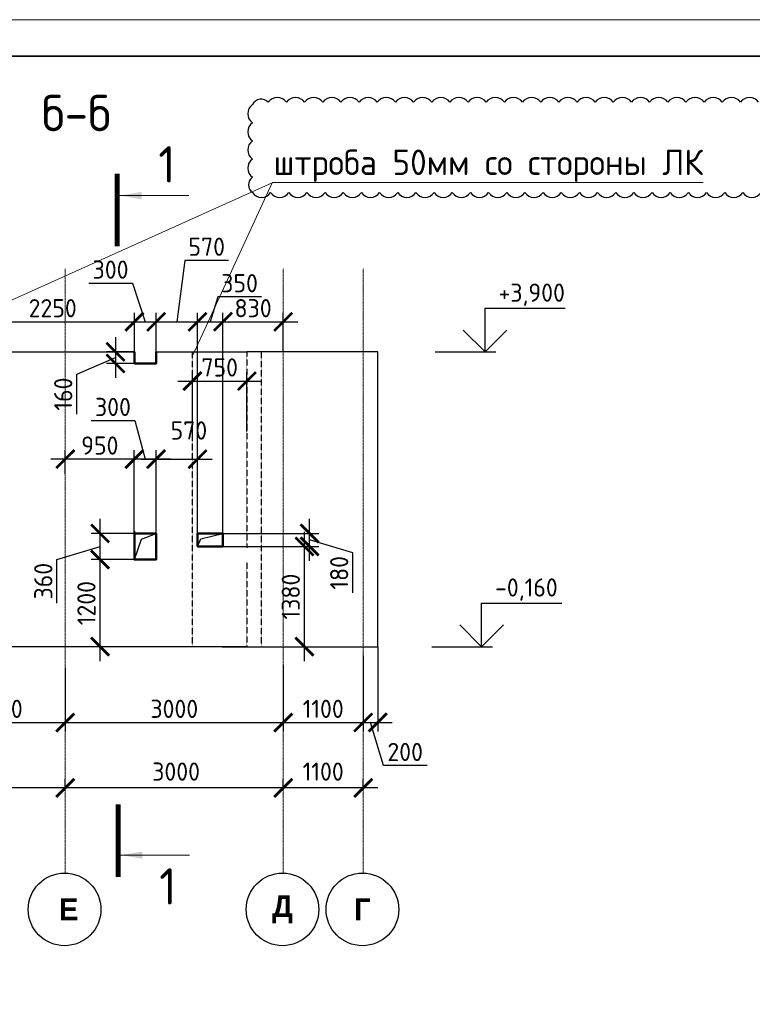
# Model space of a CAD drawing. Header units: millimetres. Extents: x 247266 to 730847, y -636031 to 10052.
# Tile 288 of 330: x 554089 to 564173, y -94378 to -80819. Entities that reach past the tile are written whole.
import ezdxf

# ---------------------------------------------------------------- set-up
doc = ezdxf.new("R2010")
doc.units = ezdxf.units.MM
for name, pattern in [('______5', [1100, 800, -100, 100, -100]), ('________', [0]), ('HIDDEN2', [4.7625, 3.175, -1.5875]), ('осевая', [50.8, 31.75, -6.35, 6.35, -6.35])]:
    doc.linetypes.add(name, pattern=pattern)
for name, color, linetype, lineweight in [('Standard', 7, 'Continuous', 25), ('Надписи', 7, 'Continuous', 18), ('Оси', 7, '______5', 18), ('ТОНКИЕ', 7, 'Continuous', 9), ('Узлы', 7, 'Continuous', 0)]:
    doc.layers.add(name, color=color, linetype=linetype, lineweight=lineweight)
doc.layers.add('РАЗМЕРЫ', color=7, linetype='Continuous')
doc.layers.add('ТОЛСТЫЕ_ОСНОВНЫЕ', color=7, linetype='Continuous')
doc.styles.add('Century Gothic', font='GOTHIC.TTF')
doc.styles.add('GOST-2.304_Type-B', font='GOST_Common.ttf')
doc.dimstyles.new('СПДС', dxfattribs={"dimscale": 100, "dimtxt": 2.5, "dimasz": 2.5, "dimexe": 1.25, "dimexo": 0, "dimtad": 1, "dimdec": 0, "dimtxsty": 'GOST-2.304_Type-B', "dimblk": 'ARCHTICK', "dimcen": 2.5, "dimdle": 2, "dimadec": 0, "dimazin": 2, "dimtfac": 0.75, "dimtdec": 0, "dimtmove": 1, "dimatfit": 3, "dimfxl": 1, "dimtolj": 1, "dimarcsym": 1})

# ---------------------------------------------------------------- blocks, each defined once
blk = doc.blocks.new('*U3682')
at = {"layer": 'ТОЛСТЫЕ_ОСНОВНЫЕ', "lineweight": 35}
blk.add_lwpolyline([(20, 5), (836, 5), (836, 589), (20, 589)], close=True, dxfattribs=at)
at = {"layer": 'ТОНКИЕ'}
blk.add_lwpolyline([(0, 0), (841, 0), (841, 594), (0, 594)], close=True, dxfattribs=at)
blk = doc.blocks.new('_ArchTick')
at = {"color": 0, "linetype": 'ByBlock', "const_width": 0.15}
blk.add_lwpolyline([(-0.5, -0.5), (0.5, 0.5)], dxfattribs=at)
blk = doc.blocks.new('*D183')
at = {"color": 0, "lineweight": -2}
for p, q in [((541227, -91406), (541227, -91281)), ((542327, -91406), (542327, -91281)), ((542527, -91406), (541027, -91406))]:
    blk.add_line(p, q, dxfattribs=at)
at = {"layer": 'DEFPOINTS', "color": 0, "ltscale": 100}
for p in [(541227, -91406), (541227, -91406), (542327, -91406)]:
    blk.add_point(p, dxfattribs=at)
at = {"color": 0, "lineweight": -2, "ltscale": 100, "xscale": 250, "yscale": 250, "zscale": 250, "rotation": 180}
blk.add_blockref('_ArchTick', (541227, -91406), dxfattribs=at)
at = {"color": 0, "lineweight": -2, "ltscale": 100, "xscale": 250, "yscale": 250, "zscale": 250}
blk.add_blockref('_ArchTick', (542327, -91406), dxfattribs=at)
at = {"color": 0, "lineweight": 0, "ltscale": 100, "insert": (541777, -91181), "char_height": 250, "width": 83333.33, "attachment_point": 5, "style": 'GOST-2.304_Type-B'}
blk.add_mtext('\\A1;1100', dxfattribs=at)
blk = doc.blocks.new('*D184')
at = {"color": 0, "lineweight": -2}
for p, q in [((538227, -91406), (538227, -91281)), ((541227, -91406), (541227, -91281)), ((541427, -91406), (538027, -91406))]:
    blk.add_line(p, q, dxfattribs=at)
at = {"layer": 'DEFPOINTS', "color": 0, "ltscale": 100}
for p in [(538227, -91406), (538227, -91406), (541227, -91406)]:
    blk.add_point(p, dxfattribs=at)
at = {"color": 0, "lineweight": -2, "ltscale": 100, "xscale": 250, "yscale": 250, "zscale": 250, "rotation": 180}
blk.add_blockref('_ArchTick', (538227, -91406), dxfattribs=at)
at = {"color": 0, "lineweight": -2, "ltscale": 100, "xscale": 250, "yscale": 250, "zscale": 250}
blk.add_blockref('_ArchTick', (541227, -91406), dxfattribs=at)
at = {"color": 0, "lineweight": 0, "ltscale": 100, "insert": (539752, -91181), "char_height": 250, "width": 83333.33, "attachment_point": 5, "style": 'GOST-2.304_Type-B'}
blk.add_mtext('\\A1;3000', dxfattribs=at)
blk = doc.blocks.new('*D185')
at = {"color": 0, "lineweight": -2}
for p, q in [((535127, -91830), (535127, -91281)), ((538227, -91406), (538227, -91281)), ((538427, -91406), (534927, -91406))]:
    blk.add_line(p, q, dxfattribs=at)
at = {"layer": 'DEFPOINTS', "color": 0, "ltscale": 100}
for p in [(535127, -91406), (538227, -91406), (535127, -91830)]:
    blk.add_point(p, dxfattribs=at)
at = {"color": 0, "lineweight": -2, "ltscale": 100, "xscale": 250, "yscale": 250, "zscale": 250, "rotation": 180}
blk.add_blockref('_ArchTick', (535127, -91406), dxfattribs=at)
at = {"color": 0, "lineweight": -2, "ltscale": 100, "xscale": 250, "yscale": 250, "zscale": 250}
blk.add_blockref('_ArchTick', (538227, -91406), dxfattribs=at)
at = {"color": 0, "lineweight": 0, "ltscale": 100, "insert": (536677, -91181), "char_height": 250, "width": 83333.33, "attachment_point": 5, "style": 'GOST-2.304_Type-B'}
blk.add_mtext('\\A1;3100', dxfattribs=at)
blk = doc.blocks.new('*D181')
at = {"color": 0, "lineweight": -2}
for p, q in [((585463, -93036), (583513, -93036)), ((583713, -93036), (583713, -93161)), ((585263, -93036), (585263, -93161))]:
    blk.add_line(p, q, dxfattribs=at)
at = {"layer": 'DEFPOINTS', "color": 0, "ltscale": 100}
for p in [(583713, -93036), (583713, -93036), (585263, -93036)]:
    blk.add_point(p, dxfattribs=at)
at = {"color": 0, "lineweight": -2, "ltscale": 100, "xscale": 250, "yscale": 250, "zscale": 250, "rotation": 180}
blk.add_blockref('_ArchTick', (583713, -93036), dxfattribs=at)
at = {"color": 0, "lineweight": -2, "ltscale": 100, "xscale": 250, "yscale": 250, "zscale": 250}
blk.add_blockref('_ArchTick', (585263, -93036), dxfattribs=at)
at = {"color": 0, "lineweight": 0, "ltscale": 100, "insert": (584488, -92811), "char_height": 250, "width": 83333.33, "attachment_point": 5, "style": 'GOST-2.304_Type-B'}
blk.add_mtext('\\A1;1550', dxfattribs=at)
blk = doc.blocks.new('*D182')
at = {"color": 0, "lineweight": -2}
for p, q in [((583913, -93036), (577813, -93036)), ((578013, -93036), (578013, -93161)), ((583713, -93036), (583713, -93161))]:
    blk.add_line(p, q, dxfattribs=at)
at = {"layer": 'DEFPOINTS', "color": 0, "ltscale": 100}
for p in [(578013, -93036), (578013, -93036), (583713, -93036)]:
    blk.add_point(p, dxfattribs=at)
at = {"color": 0, "lineweight": -2, "ltscale": 100, "xscale": 250, "yscale": 250, "zscale": 250, "rotation": 180}
blk.add_blockref('_ArchTick', (578013, -93036), dxfattribs=at)
at = {"color": 0, "lineweight": -2, "ltscale": 100, "xscale": 250, "yscale": 250, "zscale": 250}
blk.add_blockref('_ArchTick', (583713, -93036), dxfattribs=at)
at = {"color": 0, "lineweight": 0, "ltscale": 100, "insert": (580888, -92811), "char_height": 250, "width": 83333.33, "attachment_point": 5, "style": 'GOST-2.304_Type-B'}
blk.add_mtext('\\A1;5700', dxfattribs=at)
blk = doc.blocks.new('NSY101')
at = {"color": 0, "linetype": 'ByBlock', "lineweight": -2}
blk.add_circle((0, 0), 50, dxfattribs=at)
blk = doc.blocks.new('*D437')
at = {"color": 0, "lineweight": -2}
for p, q in [((557717, -91398), (557717, -91273)), ((558817, -91398), (558817, -91273)), ((559017, -91398), (557517, -91398))]:
    blk.add_line(p, q, dxfattribs=at)
at = {"layer": 'DEFPOINTS', "color": 0, "ltscale": 100}
for p in [(557717, -91398), (557717, -91398), (558817, -91398)]:
    blk.add_point(p, dxfattribs=at)
at = {"color": 0, "lineweight": -2, "ltscale": 100, "xscale": 250, "yscale": 250, "zscale": 250, "rotation": 180}
blk.add_blockref('_ArchTick', (557717, -91398), dxfattribs=at)
at = {"color": 0, "lineweight": -2, "ltscale": 100, "xscale": 250, "yscale": 250, "zscale": 250}
blk.add_blockref('_ArchTick', (558817, -91398), dxfattribs=at)
at = {"color": 0, "lineweight": 0, "ltscale": 100, "insert": (558267, -91173), "char_height": 250, "width": 83333.33, "attachment_point": 5, "style": 'GOST-2.304_Type-B'}
blk.add_mtext('\\A1;1100', dxfattribs=at)
blk = doc.blocks.new('*D438')
at = {"color": 0, "lineweight": -2}
for p, q in [((554717, -91398), (554717, -91273)), ((557717, -91398), (557717, -91273)), ((557917, -91398), (554517, -91398))]:
    blk.add_line(p, q, dxfattribs=at)
at = {"layer": 'DEFPOINTS', "color": 0, "ltscale": 100}
for p in [(554717, -91398), (554717, -91398), (557717, -91398)]:
    blk.add_point(p, dxfattribs=at)
at = {"color": 0, "lineweight": -2, "ltscale": 100, "xscale": 250, "yscale": 250, "zscale": 250, "rotation": 180}
blk.add_blockref('_ArchTick', (554717, -91398), dxfattribs=at)
at = {"color": 0, "lineweight": -2, "ltscale": 100, "xscale": 250, "yscale": 250, "zscale": 250}
blk.add_blockref('_ArchTick', (557717, -91398), dxfattribs=at)
at = {"color": 0, "lineweight": 0, "ltscale": 100, "insert": (556242, -91173), "char_height": 250, "width": 83333.33, "attachment_point": 5, "style": 'GOST-2.304_Type-B'}
blk.add_mtext('\\A1;3000', dxfattribs=at)
blk = doc.blocks.new('*D439')
at = {"color": 0, "lineweight": -2}
for p, q in [((551617, -91136), (551617, -91523)), ((554717, -91398), (554717, -91273)), ((554917, -91398), (551417, -91398))]:
    blk.add_line(p, q, dxfattribs=at)
at = {"layer": 'DEFPOINTS', "color": 0, "ltscale": 100}
for p in [(551617, -91136), (551617, -91398), (554717, -91398)]:
    blk.add_point(p, dxfattribs=at)
at = {"color": 0, "lineweight": -2, "ltscale": 100, "xscale": 250, "yscale": 250, "zscale": 250, "rotation": 180}
blk.add_blockref('_ArchTick', (551617, -91398), dxfattribs=at)
at = {"color": 0, "lineweight": -2, "ltscale": 100, "xscale": 250, "yscale": 250, "zscale": 250}
blk.add_blockref('_ArchTick', (554717, -91398), dxfattribs=at)
at = {"color": 0, "lineweight": 0, "ltscale": 100, "insert": (553167, -91173), "char_height": 250, "width": 83333.33, "attachment_point": 5, "style": 'GOST-2.304_Type-B'}
blk.add_mtext('\\A1;3100', dxfattribs=at)
blk = doc.blocks.new('*D441')
at = {"layer": 'DEFPOINTS', "color": 0, "ltscale": 100}
for p in [(552919, -89453), (554717, -89738), (554717, -90497)]:
    blk.add_point(p, dxfattribs=at)
at = {"layer": 'РАЗМЕРЫ', "color": 0, "lineweight": -2}
for p, q in [((552919, -89453), (552919, -90622)), ((554717, -89738), (554717, -90622)), ((552719, -90497), (554917, -90497))]:
    blk.add_line(p, q, dxfattribs=at)
at = {"layer": 'РАЗМЕРЫ', "color": 0, "lineweight": -2, "ltscale": 100, "xscale": 250, "yscale": 250, "zscale": 250, "rotation": 180}
blk.add_blockref('_ArchTick', (552919, -90497), dxfattribs=at)
at = {"layer": 'РАЗМЕРЫ', "color": 0, "lineweight": -2, "ltscale": 100, "xscale": 250, "yscale": 250, "zscale": 250}
blk.add_blockref('_ArchTick', (554717, -90497), dxfattribs=at)
at = {"layer": 'РАЗМЕРЫ', "color": 0, "lineweight": 0, "ltscale": 100, "insert": (553818, -90309), "char_height": 250, "attachment_point": 5, "style": 'GOST-2.304_Type-B'}
blk.add_mtext('\\A1;1800', dxfattribs=at)
blk = doc.blocks.new('*D442')
at = {"layer": 'DEFPOINTS', "color": 0, "ltscale": 100}
for p in [(554717, -89738), (557717, -89702), (557717, -90497)]:
    blk.add_point(p, dxfattribs=at)
at = {"layer": 'РАЗМЕРЫ', "color": 0, "lineweight": -2}
for p, q in [((554717, -89738), (554717, -90622)), ((557717, -89702), (557717, -90622)), ((554517, -90497), (557917, -90497))]:
    blk.add_line(p, q, dxfattribs=at)
at = {"layer": 'РАЗМЕРЫ', "color": 0, "lineweight": -2, "ltscale": 100, "xscale": 250, "yscale": 250, "zscale": 250, "rotation": 180}
blk.add_blockref('_ArchTick', (554717, -90497), dxfattribs=at)
at = {"layer": 'РАЗМЕРЫ', "color": 0, "lineweight": -2, "ltscale": 100, "xscale": 250, "yscale": 250, "zscale": 250}
blk.add_blockref('_ArchTick', (557717, -90497), dxfattribs=at)
at = {"layer": 'РАЗМЕРЫ', "color": 0, "lineweight": 0, "ltscale": 100, "insert": (556217, -90309), "char_height": 250, "attachment_point": 5, "style": 'GOST-2.304_Type-B'}
blk.add_mtext('\\A1;3000', dxfattribs=at)
blk = doc.blocks.new('*D443')
at = {"layer": 'DEFPOINTS', "color": 0, "ltscale": 100}
for p in [(558817, -89580), (557717, -89702), (558817, -90497)]:
    blk.add_point(p, dxfattribs=at)
at = {"layer": 'РАЗМЕРЫ', "color": 0, "lineweight": -2}
for p, q in [((558817, -89580), (558817, -90622)), ((557717, -89702), (557717, -90622)), ((557517, -90497), (559017, -90497))]:
    blk.add_line(p, q, dxfattribs=at)
at = {"layer": 'РАЗМЕРЫ', "color": 0, "lineweight": -2, "ltscale": 100, "xscale": 250, "yscale": 250, "zscale": 250, "rotation": 180}
blk.add_blockref('_ArchTick', (557717, -90497), dxfattribs=at)
at = {"layer": 'РАЗМЕРЫ', "color": 0, "lineweight": -2, "ltscale": 100, "xscale": 250, "yscale": 250, "zscale": 250}
blk.add_blockref('_ArchTick', (558817, -90497), dxfattribs=at)
at = {"layer": 'РАЗМЕРЫ', "color": 0, "lineweight": 0, "ltscale": 100, "insert": (558267, -90309), "char_height": 250, "attachment_point": 5, "style": 'GOST-2.304_Type-B'}
blk.add_mtext('\\A1;1100', dxfattribs=at)
blk = doc.blocks.new('*D444')
at = {"layer": 'DEFPOINTS', "color": 0, "ltscale": 100}
for p in [(559017, -89453), (558817, -89580), (559017, -90497)]:
    blk.add_point(p, dxfattribs=at)
at = {"layer": 'РАЗМЕРЫ', "color": 0, "lineweight": -2}
for p, q in [((559017, -89453), (559017, -90622)), ((558817, -89580), (558817, -90622)), ((558617, -90497), (559217, -90497)), ((559095, -91091), (558917, -90497)), ((559696, -91091), (559095, -91091))]:
    blk.add_line(p, q, dxfattribs=at)
at = {"layer": 'РАЗМЕРЫ', "color": 0, "lineweight": -2, "ltscale": 100, "xscale": 250, "yscale": 250, "zscale": 250, "rotation": 180}
blk.add_blockref('_ArchTick', (558817, -90497), dxfattribs=at)
at = {"layer": 'РАЗМЕРЫ', "color": 0, "lineweight": -2, "ltscale": 100, "xscale": 250, "yscale": 250, "zscale": 250}
blk.add_blockref('_ArchTick', (559017, -90497), dxfattribs=at)
at = {"layer": 'РАЗМЕРЫ', "color": 0, "lineweight": 0, "ltscale": 100, "insert": (559395, -90903), "char_height": 250, "attachment_point": 5, "style": 'GOST-2.304_Type-B'}
blk.add_mtext('\\A1;200', dxfattribs=at)
blk = doc.blocks.new('*D447')
at = {"layer": 'DEFPOINTS', "color": 0, "ltscale": 100}
for p in [(555668, -84979), (555668, -85393), (553418, -86493)]:
    blk.add_point(p, dxfattribs=at)
at = {"layer": 'РАЗМЕРЫ', "color": 0, "lineweight": -2}
for p, q in [((553418, -86493), (553418, -84854)), ((555668, -85393), (555668, -84854)), ((553218, -84979), (555868, -84979))]:
    blk.add_line(p, q, dxfattribs=at)
at = {"layer": 'РАЗМЕРЫ', "color": 0, "lineweight": -2, "ltscale": 100, "xscale": 250, "yscale": 250, "zscale": 250, "rotation": 180}
blk.add_blockref('_ArchTick', (553418, -84979), dxfattribs=at)
at = {"layer": 'РАЗМЕРЫ', "color": 0, "lineweight": -2, "ltscale": 100, "xscale": 250, "yscale": 250, "zscale": 250}
blk.add_blockref('_ArchTick', (555668, -84979), dxfattribs=at)
at = {"layer": 'РАЗМЕРЫ', "color": 0, "lineweight": 0, "ltscale": 100, "insert": (554543, -84792), "char_height": 250, "attachment_point": 5, "style": 'GOST-2.304_Type-B'}
blk.add_mtext('\\A1;2250', dxfattribs=at)
blk = doc.blocks.new('*D448')
at = {"layer": 'DEFPOINTS', "color": 0, "ltscale": 100}
for p in [(555968, -84979), (555668, -85393), (555968, -85393)]:
    blk.add_point(p, dxfattribs=at)
at = {"layer": 'РАЗМЕРЫ', "color": 0, "lineweight": -2}
for p, q in [((555040, -84448), (555640, -84448)), ((555640, -84448), (555818, -84979)), ((555668, -85393), (555668, -84854)), ((555968, -85393), (555968, -84854)), ((555468, -84979), (556168, -84979))]:
    blk.add_line(p, q, dxfattribs=at)
at = {"layer": 'РАЗМЕРЫ', "color": 0, "lineweight": -2, "ltscale": 100, "xscale": 250, "yscale": 250, "zscale": 250, "rotation": 180}
blk.add_blockref('_ArchTick', (555668, -84979), dxfattribs=at)
at = {"layer": 'РАЗМЕРЫ', "color": 0, "lineweight": -2, "ltscale": 100, "xscale": 250, "yscale": 250, "zscale": 250}
blk.add_blockref('_ArchTick', (555968, -84979), dxfattribs=at)
at = {"layer": 'РАЗМЕРЫ', "color": 0, "lineweight": 0, "ltscale": 100, "insert": (555340, -84261), "char_height": 250, "attachment_point": 5, "style": 'GOST-2.304_Type-B'}
blk.add_mtext('\\A1;300', dxfattribs=at)
blk = doc.blocks.new('*D449')
at = {"layer": 'DEFPOINTS', "color": 0, "ltscale": 100}
for p in [(556537, -84979), (555968, -85393), (556537, -87893)]:
    blk.add_point(p, dxfattribs=at)
at = {"layer": 'РАЗМЕРЫ', "color": 0, "lineweight": -2}
for p, q in [((556363, -84134), (556253, -84979)), ((556963, -84134), (556363, -84134)), ((555968, -85393), (555968, -84854)), ((556537, -87893), (556537, -84854)), ((555768, -84979), (556737, -84979))]:
    blk.add_line(p, q, dxfattribs=at)
at = {"layer": 'РАЗМЕРЫ', "color": 0, "lineweight": -2, "ltscale": 100, "xscale": 250, "yscale": 250, "zscale": 250, "rotation": 180}
blk.add_blockref('_ArchTick', (555968, -84979), dxfattribs=at)
at = {"layer": 'РАЗМЕРЫ', "color": 0, "lineweight": -2, "ltscale": 100, "xscale": 250, "yscale": 250, "zscale": 250}
blk.add_blockref('_ArchTick', (556537, -84979), dxfattribs=at)
at = {"layer": 'РАЗМЕРЫ', "color": 0, "lineweight": 0, "ltscale": 100, "insert": (556663, -83946), "char_height": 250, "attachment_point": 5, "style": 'GOST-2.304_Type-B'}
blk.add_mtext('\\A1;570', dxfattribs=at)
blk = doc.blocks.new('*D450')
at = {"layer": 'DEFPOINTS', "color": 0, "ltscale": 100}
for p in [(556887, -84979), (556537, -87893), (556887, -87893)]:
    blk.add_point(p, dxfattribs=at)
at = {"layer": 'РАЗМЕРЫ', "color": 0, "lineweight": -2}
for p, q in [((556815, -84636), (556712, -84979)), ((557416, -84636), (556815, -84636)), ((556537, -87893), (556537, -84854)), ((556887, -87893), (556887, -84854)), ((556337, -84979), (557087, -84979))]:
    blk.add_line(p, q, dxfattribs=at)
at = {"layer": 'РАЗМЕРЫ', "color": 0, "lineweight": -2, "ltscale": 100, "xscale": 250, "yscale": 250, "zscale": 250, "rotation": 180}
blk.add_blockref('_ArchTick', (556537, -84979), dxfattribs=at)
at = {"layer": 'РАЗМЕРЫ', "color": 0, "lineweight": -2, "ltscale": 100, "xscale": 250, "yscale": 250, "zscale": 250}
blk.add_blockref('_ArchTick', (556887, -84979), dxfattribs=at)
at = {"layer": 'РАЗМЕРЫ', "color": 0, "lineweight": 0, "ltscale": 100, "insert": (557116, -84448), "char_height": 250, "attachment_point": 5, "style": 'GOST-2.304_Type-B'}
blk.add_mtext('\\A1;350', dxfattribs=at)
blk = doc.blocks.new('*D451')
at = {"layer": 'DEFPOINTS', "color": 0, "ltscale": 100}
for p in [(557717, -84979), (557717, -85393), (556887, -87893)]:
    blk.add_point(p, dxfattribs=at)
at = {"layer": 'РАЗМЕРЫ', "color": 0, "lineweight": -2}
for p, q in [((556887, -87893), (556887, -84854)), ((557717, -85393), (557717, -84854)), ((556687, -84979), (557917, -84979))]:
    blk.add_line(p, q, dxfattribs=at)
at = {"layer": 'РАЗМЕРЫ', "color": 0, "lineweight": -2, "ltscale": 100, "xscale": 250, "yscale": 250, "zscale": 250, "rotation": 180}
blk.add_blockref('_ArchTick', (556887, -84979), dxfattribs=at)
at = {"layer": 'РАЗМЕРЫ', "color": 0, "lineweight": -2, "ltscale": 100, "xscale": 250, "yscale": 250, "zscale": 250}
blk.add_blockref('_ArchTick', (557717, -84979), dxfattribs=at)
at = {"layer": 'РАЗМЕРЫ', "color": 0, "lineweight": 0, "ltscale": 100, "insert": (557302, -84792), "char_height": 250, "attachment_point": 5, "style": 'GOST-2.304_Type-B'}
blk.add_mtext('\\A1;830', dxfattribs=at)
blk = doc.blocks.new('*D452')
at = {"layer": 'DEFPOINTS', "color": 0, "ltscale": 100}
for p in [(555196, -88253), (555817, -88253), (555197, -89453)]:
    blk.add_point(p, dxfattribs=at)
at = {"layer": 'РАЗМЕРЫ', "color": 0, "lineweight": -2}
for p, q in [((555196, -89653), (555196, -88053)), ((555817, -88253), (555071, -88253)), ((555197, -89453), (555071, -89453))]:
    blk.add_line(p, q, dxfattribs=at)
at = {"layer": 'РАЗМЕРЫ', "color": 0, "lineweight": -2, "ltscale": 100, "xscale": 250, "yscale": 250, "zscale": 250}
for p, rotation in [((555196, -88253), 90), ((555196, -89453), 270)]:
    blk.add_blockref('_ArchTick', p, dxfattribs=dict(at, rotation=rotation))
at = {"layer": 'РАЗМЕРЫ', "color": 0, "lineweight": 0, "ltscale": 100, "insert": (555008, -88853), "char_height": 250, "attachment_point": 5, "rotation": 90, "style": 'GOST-2.304_Type-B'}
blk.add_mtext('\\A1;1200', dxfattribs=at)
blk = doc.blocks.new('*D453')
at = {"layer": 'DEFPOINTS', "color": 0, "ltscale": 100}
for p in [(555196, -87893), (555668, -87893), (555444, -88253)]:
    blk.add_point(p, dxfattribs=at)
at = {"layer": 'РАЗМЕРЫ', "color": 0, "lineweight": -2}
for p, q in [((555196, -88453), (555196, -87693)), ((555668, -87893), (555071, -87893)), ((554602, -88251), (555196, -88073)), ((554602, -88852), (554602, -88251)), ((555444, -88253), (555071, -88253))]:
    blk.add_line(p, q, dxfattribs=at)
at = {"layer": 'РАЗМЕРЫ', "color": 0, "lineweight": -2, "ltscale": 100, "xscale": 250, "yscale": 250, "zscale": 250}
for p, rotation in [((555196, -87893), 90), ((555196, -88253), 270)]:
    blk.add_blockref('_ArchTick', p, dxfattribs=dict(at, rotation=rotation))
at = {"layer": 'РАЗМЕРЫ', "color": 0, "lineweight": 0, "ltscale": 100, "insert": (554414, -88551), "char_height": 250, "attachment_point": 5, "rotation": 90, "style": 'GOST-2.304_Type-B'}
blk.add_mtext('\\A1;360', dxfattribs=at)
blk = doc.blocks.new('*D454')
at = {"layer": 'DEFPOINTS', "color": 0, "ltscale": 100}
for p in [(555667, -86870), (555667, -87893), (555967, -87893)]:
    blk.add_point(p, dxfattribs=at)
at = {"layer": 'РАЗМЕРЫ', "color": 0, "lineweight": -2}
for p, q in [((555073, -86339), (555674, -86339)), ((555674, -86339), (555817, -86870)), ((555667, -87893), (555667, -86745)), ((555967, -87893), (555967, -86745)), ((556167, -86870), (555467, -86870))]:
    blk.add_line(p, q, dxfattribs=at)
at = {"layer": 'РАЗМЕРЫ', "color": 0, "lineweight": -2, "ltscale": 100, "xscale": 250, "yscale": 250, "zscale": 250, "rotation": 180}
blk.add_blockref('_ArchTick', (555667, -86870), dxfattribs=at)
at = {"layer": 'РАЗМЕРЫ', "color": 0, "lineweight": -2, "ltscale": 100, "xscale": 250, "yscale": 250, "zscale": 250}
blk.add_blockref('_ArchTick', (555967, -86870), dxfattribs=at)
at = {"layer": 'РАЗМЕРЫ', "color": 0, "lineweight": 0, "ltscale": 100, "insert": (555373, -86152), "char_height": 250, "attachment_point": 5, "style": 'GOST-2.304_Type-B'}
blk.add_mtext('\\A1;300', dxfattribs=at)
blk = doc.blocks.new('*D455')
at = {"layer": 'DEFPOINTS', "color": 0, "ltscale": 100}
for p in [(554717, -86870), (554717, -87075), (555667, -87087)]:
    blk.add_point(p, dxfattribs=at)
at = {"layer": 'РАЗМЕРЫ', "color": 0, "lineweight": -2}
for p, q in [((554717, -87075), (554717, -86745)), ((555667, -87087), (555667, -86745)), ((555867, -86870), (554517, -86870))]:
    blk.add_line(p, q, dxfattribs=at)
at = {"layer": 'РАЗМЕРЫ', "color": 0, "lineweight": -2, "ltscale": 100, "xscale": 250, "yscale": 250, "zscale": 250, "rotation": 180}
blk.add_blockref('_ArchTick', (554717, -86870), dxfattribs=at)
at = {"layer": 'РАЗМЕРЫ', "color": 0, "lineweight": -2, "ltscale": 100, "xscale": 250, "yscale": 250, "zscale": 250}
blk.add_blockref('_ArchTick', (555667, -86870), dxfattribs=at)
at = {"layer": 'РАЗМЕРЫ', "color": 0, "lineweight": 0, "ltscale": 100, "insert": (555192, -86683), "char_height": 250, "attachment_point": 5, "style": 'GOST-2.304_Type-B'}
blk.add_mtext('\\A1;950', dxfattribs=at)
blk = doc.blocks.new('*D456')
at = {"layer": 'DEFPOINTS', "color": 0, "ltscale": 100}
for p in [(556887, -88073), (558009, -88073), (556875, -89453)]:
    blk.add_point(p, dxfattribs=at)
at = {"layer": 'РАЗМЕРЫ', "color": 0, "lineweight": -2}
for p, q in [((558009, -89653), (558009, -87873)), ((556887, -88073), (558134, -88073)), ((556875, -89453), (558134, -89453))]:
    blk.add_line(p, q, dxfattribs=at)
at = {"layer": 'РАЗМЕРЫ', "color": 0, "lineweight": -2, "ltscale": 100, "xscale": 250, "yscale": 250, "zscale": 250}
for p, rotation in [((558009, -88073), 90), ((558009, -89453), 270)]:
    blk.add_blockref('_ArchTick', p, dxfattribs=dict(at, rotation=rotation))
at = {"layer": 'РАЗМЕРЫ', "color": 0, "lineweight": 0, "ltscale": 100, "insert": (557821, -88763), "char_height": 250, "attachment_point": 5, "rotation": 90, "style": 'GOST-2.304_Type-B'}
blk.add_mtext('\\A1;1380', dxfattribs=at)
blk = doc.blocks.new('*D457')
at = {"layer": 'DEFPOINTS', "color": 0, "ltscale": 100}
for p in [(556786, -87893), (558080, -87893), (557935, -88073)]:
    blk.add_point(p, dxfattribs=at)
at = {"layer": 'РАЗМЕРЫ', "color": 0, "lineweight": -2}
for p, q in [((558080, -88273), (558080, -87693)), ((556786, -87893), (558205, -87893)), ((558674, -88161), (558080, -87983)), ((557935, -88073), (558205, -88073)), ((558674, -88712), (558674, -88161))]:
    blk.add_line(p, q, dxfattribs=at)
at = {"layer": 'РАЗМЕРЫ', "color": 0, "lineweight": -2, "ltscale": 100, "xscale": 250, "yscale": 250, "zscale": 250}
for p, rotation in [((558080, -87893), 90), ((558080, -88073), 270)]:
    blk.add_blockref('_ArchTick', p, dxfattribs=dict(at, rotation=rotation))
at = {"layer": 'РАЗМЕРЫ', "color": 0, "lineweight": 0, "ltscale": 100, "insert": (558487, -88436), "char_height": 250, "attachment_point": 5, "rotation": 90, "style": 'GOST-2.304_Type-B'}
blk.add_mtext('\\A1;180', dxfattribs=at)
blk = doc.blocks.new('*D462')
at = {"color": 0, "lineweight": -2}
for p, q in [((572386, -93283), (572386, -93158)), ((573486, -93283), (573486, -93158)), ((573686, -93283), (572186, -93283))]:
    blk.add_line(p, q, dxfattribs=at)
at = {"layer": 'DEFPOINTS', "color": 0, "ltscale": 100}
for p in [(572386, -93283), (572386, -93283), (573486, -93283)]:
    blk.add_point(p, dxfattribs=at)
at = {"color": 0, "lineweight": -2, "ltscale": 100, "xscale": 250, "yscale": 250, "zscale": 250, "rotation": 180}
blk.add_blockref('_ArchTick', (572386, -93283), dxfattribs=at)
at = {"color": 0, "lineweight": -2, "ltscale": 100, "xscale": 250, "yscale": 250, "zscale": 250}
blk.add_blockref('_ArchTick', (573486, -93283), dxfattribs=at)
at = {"color": 0, "lineweight": 0, "ltscale": 100, "insert": (572936, -93058), "char_height": 250, "width": 83333.33, "attachment_point": 5, "style": 'GOST-2.304_Type-B'}
blk.add_mtext('\\A1;1100', dxfattribs=at)
blk = doc.blocks.new('*D463')
at = {"color": 0, "lineweight": -2}
for p, q in [((569386, -93283), (569386, -93158)), ((572386, -93283), (572386, -93158)), ((572586, -93283), (569186, -93283))]:
    blk.add_line(p, q, dxfattribs=at)
at = {"layer": 'DEFPOINTS', "color": 0, "ltscale": 100}
for p in [(569386, -93283), (569386, -93283), (572386, -93283)]:
    blk.add_point(p, dxfattribs=at)
at = {"color": 0, "lineweight": -2, "ltscale": 100, "xscale": 250, "yscale": 250, "zscale": 250, "rotation": 180}
blk.add_blockref('_ArchTick', (569386, -93283), dxfattribs=at)
at = {"color": 0, "lineweight": -2, "ltscale": 100, "xscale": 250, "yscale": 250, "zscale": 250}
blk.add_blockref('_ArchTick', (572386, -93283), dxfattribs=at)
at = {"color": 0, "lineweight": 0, "ltscale": 100, "insert": (570911, -93058), "char_height": 250, "width": 83333.33, "attachment_point": 5, "style": 'GOST-2.304_Type-B'}
blk.add_mtext('\\A1;3000', dxfattribs=at)
blk = doc.blocks.new('*D464')
at = {"color": 0, "lineweight": -2}
for p, q in [((566286, -93706), (566286, -93158)), ((569386, -93283), (569386, -93158)), ((569586, -93283), (566086, -93283))]:
    blk.add_line(p, q, dxfattribs=at)
at = {"layer": 'DEFPOINTS', "color": 0, "ltscale": 100}
for p in [(566286, -93283), (569386, -93283), (566286, -93706)]:
    blk.add_point(p, dxfattribs=at)
at = {"color": 0, "lineweight": -2, "ltscale": 100, "xscale": 250, "yscale": 250, "zscale": 250, "rotation": 180}
blk.add_blockref('_ArchTick', (566286, -93283), dxfattribs=at)
at = {"color": 0, "lineweight": -2, "ltscale": 100, "xscale": 250, "yscale": 250, "zscale": 250}
blk.add_blockref('_ArchTick', (569386, -93283), dxfattribs=at)
at = {"color": 0, "lineweight": 0, "ltscale": 100, "insert": (567836, -93058), "char_height": 250, "width": 83333.33, "attachment_point": 5, "style": 'GOST-2.304_Type-B'}
blk.add_mtext('\\A1;3100', dxfattribs=at)
blk = doc.blocks.new('*D2757')
at = {"layer": 'DEFPOINTS', "color": 0, "ltscale": 100}
for p in [(555668, -85393), (555407, -85553), (555668, -85553)]:
    blk.add_point(p, dxfattribs=at)
at = {"layer": 'РАЗМЕРЫ', "color": 0, "lineweight": -2}
for p, q in [((555407, -85193), (555407, -85753)), ((555668, -85393), (555282, -85393)), ((554876, -85700), (555407, -85473)), ((555668, -85553), (555282, -85553)), ((554876, -86251), (554876, -85700))]:
    blk.add_line(p, q, dxfattribs=at)
at = {"layer": 'РАЗМЕРЫ', "color": 0, "lineweight": -2, "ltscale": 100, "xscale": 250, "yscale": 250, "zscale": 250}
for p, rotation in [((555407, -85393), 90), ((555407, -85553), 270)]:
    blk.add_blockref('_ArchTick', p, dxfattribs=dict(at, rotation=rotation))
at = {"layer": 'РАЗМЕРЫ', "color": 0, "lineweight": 0, "ltscale": 100, "insert": (554688, -85975), "char_height": 250, "attachment_point": 5, "rotation": 90, "style": 'GOST-2.304_Type-B'}
blk.add_mtext('\\A1;160', dxfattribs=at)
blk = doc.blocks.new('*D2933')
at = {"layer": 'DEFPOINTS', "color": 0, "ltscale": 100}
for p in [(556537, -86870), (556537, -87205), (555967, -87893)]:
    blk.add_point(p, dxfattribs=at)
at = {"layer": 'РАЗМЕРЫ', "color": 0, "lineweight": -2}
for p, q in [((555967, -87893), (555967, -86745)), ((556537, -87205), (556537, -86745)), ((555767, -86870), (556737, -86870))]:
    blk.add_line(p, q, dxfattribs=at)
at = {"layer": 'РАЗМЕРЫ', "color": 0, "lineweight": -2, "ltscale": 100, "xscale": 250, "yscale": 250, "zscale": 250, "rotation": 180}
blk.add_blockref('_ArchTick', (555967, -86870), dxfattribs=at)
at = {"layer": 'РАЗМЕРЫ', "color": 0, "lineweight": -2, "ltscale": 100, "xscale": 250, "yscale": 250, "zscale": 250}
blk.add_blockref('_ArchTick', (556537, -86870), dxfattribs=at)
at = {"layer": 'РАЗМЕРЫ', "color": 0, "lineweight": 0, "ltscale": 100, "insert": (556418, -86476), "char_height": 250, "attachment_point": 5, "style": 'GOST-2.304_Type-B'}
blk.add_mtext('\\A1;570', dxfattribs=at)
blk = doc.blocks.new('*D3658')
at = {"layer": 'DEFPOINTS', "color": 0, "ltscale": 100}
for p in [(557217, -85796), (557217, -86491), (556467, -86557)]:
    blk.add_point(p, dxfattribs=at)
at = {"layer": 'РАЗМЕРЫ', "color": 0, "lineweight": -2}
for p, q in [((556467, -86557), (556467, -85671)), ((557217, -86491), (557217, -85671)), ((556267, -85796), (557417, -85796))]:
    blk.add_line(p, q, dxfattribs=at)
at = {"layer": 'РАЗМЕРЫ', "color": 0, "lineweight": -2, "ltscale": 100, "xscale": 250, "yscale": 250, "zscale": 250, "rotation": 180}
blk.add_blockref('_ArchTick', (556467, -85796), dxfattribs=at)
at = {"layer": 'РАЗМЕРЫ', "color": 0, "lineweight": -2, "ltscale": 100, "xscale": 250, "yscale": 250, "zscale": 250}
blk.add_blockref('_ArchTick', (557217, -85796), dxfattribs=at)
at = {"layer": 'РАЗМЕРЫ', "color": 0, "lineweight": 0, "ltscale": 100, "insert": (556842, -85608), "char_height": 250, "attachment_point": 5, "style": 'GOST-2.304_Type-B'}
blk.add_mtext('\\A1;750', dxfattribs=at)

msp = doc.modelspace()

# ---------------------------------------------------------------- linework, layer by layer
at = {"linetype": 'HIDDEN2', "transparency": 33554687}
for p, q in [((557216.96, -85392.97), (557216.96, -88092.97)), ((557416.96, -89452.97), (557416.96, -85392.97)), ((555667.76, -87862.98), (555667.76, -88062.98)), ((557216.96, -88292.97), (557216.96, -89452.97))]:
    msp.add_line(p, q, dxfattribs=at)
for points in [[(560494.31, -84792.97), (561599.59, -84792.97)], [(560494.31, -85392.97), (560494.31, -84792.97)], [(560794.31, -85092.97), (560494.31, -85392.97), (560194.31, -85092.97)], [(559809.74, -85392.97), (560644.31, -85392.97)], [(560446.67, -88852.97), (561551.95, -88852.97)], [(560446.67, -89452.97), (560446.67, -88852.97)], [(560746.67, -89152.97), (560446.67, -89452.97), (560146.67, -89152.97)], [(559762.11, -89452.97), (560596.67, -89452.97)]]:
    msp.add_lwpolyline(points)
at = {"layer": 'Standard', "linetype": '________', "lineweight": 30, "transparency": 33554687}
for p, q in [((551566.96, -85392.97), (555667.76, -85392.97)), ((555967.76, -85392.97), (557216.96, -85392.97)), ((557416.96, -85392.97), (557216.96, -85392.97)), ((559016.96, -85392.97), (557416.96, -85392.97)), ((559016.96, -89452.97), (559016.96, -85392.97)), ((557216.96, -89452.97), (552918.5, -89452.97)), ((557216.96, -89452.97), (557416.96, -89452.97)), ((557416.96, -89452.97), (558816.96, -89452.97)), ((558816.96, -89452.97), (559016.96, -89452.97))]:
    msp.add_line(p, q, dxfattribs=at)
at = {"layer": 'Надписи', "lineweight": 15, "ltscale": 0.3}
for p, q in [((552335.15, -85421.07), (557563.72, -83063.6)), ((552335.15, -85421.07), (557563.72, -83063.6)), ((552335.15, -85421.07), (557563.72, -83063.6)), ((556467.01, -85445.95), (557563.72, -83063.6)), ((557563.72, -83063.6), (557563.82, -83063.6)), ((557566.48, -83063.14), (563496.19, -83063.14))]:
    msp.add_line(p, q, dxfattribs=at)
at = {"layer": 'Оси', "linetype": 'осевая', "lineweight": 0, "ltscale": 0.3, "transparency": 33554687}
for p, q in [((554716.96, -92566.99), (554716.96, -84245.01)), ((557716.96, -92566.99), (557716.96, -84245.01)), ((558816.96, -92566.99), (558816.96, -84245.01))]:
    msp.add_line(p, q, dxfattribs=at)
at = {"layer": 'РАЗМЕРЫ'}
msp.add_lwpolyline([(564260.46, -81956.1, 0.52056705), (564010.46, -81956.1, 0.52056705), (563760.46, -81956.1, 0.52056705), (563510.46, -81956.1, 0.52056705), (563260.46, -81956.1, 0.52056705), (563010.46, -81956.1, 0.52056705), (562760.46, -81956.1, 0.52056705), (562510.46, -81956.1, 0.52056705), (562260.46, -81956.1, 0.52056705), (562010.46, -81956.1, 0.52056705), (561760.46, -81956.1, 0.52056705), (561510.46, -81956.1, 0.52056705), (561260.46, -81956.1, 0.52056705), (561010.46, -81956.1, 0.52056705), (560760.46, -81956.1, 0.52056705), (560510.46, -81956.1, 0.52056705), (560260.46, -81956.1, 0.52056705), (560010.46, -81956.1, 0.52056705), (559760.46, -81956.1, 0.52056705), (559510.46, -81956.1, 0.52056705), (559260.46, -81956.1, 0.52056705), (559010.46, -81956.1, 0.52056705), (558760.46, -81956.1, 0.52056705), (558510.46, -81956.1, 0.52056705), (558260.46, -81956.1, 0.52056705), (558010.46, -81956.1, 0.52056705), (557760.46, -81956.1, 0.52056705), (557510.46, -81956.1, 0.52056705), (557293.23, -81988.88, 0.52056705), (557293.23, -82238.88, 0.52056705), (557293.23, -82488.88, 0.52056705), (557293.23, -82738.88, 0.52056705), (557293.23, -82988.88, 0.52056705), (557293.23, -83200.77, 0.52056705), (557543.23, -83200.77, 0.52056705), (557793.23, -83200.77, 0.52056705), (558043.23, -83200.77, 0.52056705), (558293.23, -83200.77, 0.52056705), (558543.23, -83200.77, 0.52056705), (558793.23, -83200.77, 0.52056705), (559043.23, -83200.77, 0.52056705), (559293.23, -83200.77, 0.52056705), (559543.23, -83200.77, 0.52056705), (559793.23, -83200.77, 0.52056705), (560043.23, -83200.77, 0.52056705), (560293.23, -83200.77, 0.52056705), (560543.23, -83200.77, 0.52056705), (560793.23, -83200.77, 0.52056705), (561043.23, -83200.77, 0.52056705), (561293.23, -83200.77, 0.52056705), (561543.23, -83200.77, 0.52056705), (561793.23, -83200.77, 0.52056705), (562043.23, -83200.77, 0.52056705), (562293.23, -83200.77, 0.52056705), (562543.23, -83200.77, 0.52056705), (562793.23, -83200.77, 0.52056705), (563043.23, -83200.77, 0.52056705), (563293.23, -83200.77, 0.52056705), (563543.23, -83200.77, 0.52056705), (563793.23, -83200.77, 0.52056705), (564043.23, -83200.77, 0.52056705), (564293.23, -83200.77, 0.52056705)], format="xyb", dxfattribs=at)
at = {"layer": 'РАЗМЕРЫ', "lineweight": 50}
msp.add_lwpolyline([(555967.76, -85392.97), (555967.76, -85552.98), (555667.76, -85552.98), (555667.76, -85392.97)], dxfattribs=at)
at = {"layer": 'РАЗМЕРЫ', "linetype": 'HIDDEN2', "lineweight": 30}
msp.add_lwpolyline([(556467.39, -89452.97), (556467.39, -89452.97), (556467, -85386.78)], dxfattribs=at)
at = {"layer": 'РАЗМЕРЫ', "lineweight": 50}
for points in [[(555667.76, -87892.98), (555966.92, -87892.98), (555966.92, -88252.98), (555667.76, -88252.98)], [(556537.31, -88072.98), (556886.92, -88072.98), (556886.92, -87892.98), (556537.31, -87892.98)]]:
    msp.add_lwpolyline(points, close=True, dxfattribs=at)
at = {"layer": 'РАЗМЕРЫ'}
for points in [[(555667.76, -88252.98), (555763.99, -87971.92), (555966.92, -87892.98)], [(556537.31, -88072.98), (556582.16, -87969.55), (556886.92, -87892.98)]]:
    msp.add_lwpolyline(points, dxfattribs=at)
at = {"layer": 'Узлы', "linetype": 'Continuous', "lineweight": 0}
for p, q in [((555465.82, -83241.66, 400), (556415.82, -83241.66, 400)), ((555478.56, -92323.88, 200), (556428.56, -92323.88, 200))]:
    msp.add_line(p, q, dxfattribs=at)
at = {"layer": 'Узлы', "linetype": 'Continuous', "lineweight": 0, "const_width": 70}
for points, elevation in [([(555430.82, -82941.66), (555430.82, -83941.66)], 400), ([(555443.56, -92623.88), (555443.56, -91623.88)], 200)]:
    msp.add_lwpolyline(points, dxfattribs=dict(at, elevation=elevation))
at = {"layer": 'Узлы', "linetype": 'Continuous', "lineweight": 0}
for points in [[(555465.82, -83241.66, 400), (555766.27, -83291.94, 400), (555766.27, -83191.39, 400)], [(555478.56, -92323.88, 200), (555779.01, -92374.16, 200), (555779.01, -92273.6, 200)]]:
    msp.add_solid(points, dxfattribs=at)

# ---------------------------------------------------------------- block references
at = {"xscale": 100, "yscale": 100, "zscale": 100}
msp.add_blockref('*U3682', (526875.32, -140219.35, 3100), dxfattribs=at)
at = {"layer": 'Оси', "linetype": 'Continuous', "lineweight": 25, "transparency": 33554687, "xscale": 9.999999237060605, "yscale": 9.999999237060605, "zscale": 9.999999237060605, "rotation": 90.00000000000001}
for p in [(554706.86, -93070.6), (557706.86, -93070.6), (558806.86, -93070.6)]:
    msp.add_blockref('NSY101', p, dxfattribs=at)

# ---------------------------------------------------------------- texts
at = {"style": 'GOST-2.304_Type-B'}
for s, p in [('+3,900', (560680.23, -84702.97)), ('-0,160', (560632.59, -88762.97))]:
    msp.add_text(s, height=250, dxfattribs=at).set_placement(p)
at = {"layer": 'Надписи', "ltscale": 0.3, "insert": (560538.67, -82608.14), "char_height": 350, "attachment_point": 2, "style": 'GOST-2.304_Type-B'}
msp.add_mtext('штроба 50мм со стороны ЛК', dxfattribs=at)
at = {"layer": 'Оси', "linetype": 'Continuous', "lineweight": 25, "transparency": 33554687, "char_height": 300, "attachment_point": 5, "style": 'Century Gothic'}
for s, insert, width in [('\\A1;{\\fCentury Gothic|i0|b1;\\H300.000000;\\W1.000000;\\C16; Е}\\P', (554706.86, -93070.6), 480), ('\\A1;{\\fCentury Gothic|i0|b1;\\H300.000000;\\W1.000000;\\C16;Д}\\P', (557706.86, -93070.6), 470), ('\\A1;{\\fCentury Gothic|i0|b1;\\H300.000000;\\W1.000000;\\C16;Г}\\P', (558806.86, -93070.6), 345)]:
    msp.add_mtext(s, dxfattribs=dict(at, insert=insert, width=width))
at = {"layer": 'РАЗМЕРЫ', "insert": (554869.37, -82105.71), "char_height": 500, "attachment_point": 5, "style": 'GOST-2.304_Type-B'}
msp.add_mtext_dynamic_manual_height_columns('б-б', width=3941.2128, gutter_width=625, heights=[0], dxfattribs=at)
at = {"layer": 'Узлы', "linetype": 'Continuous', "lineweight": 0, "char_height": 500, "attachment_point": 5, "style": 'GOST-2.304_Type-B'}
for insert in [(556115.82, -82811.66, 400), (556128.56, -92753.88, 200)]:
    msp.add_mtext_dynamic_manual_height_columns('1', width=723.8798, gutter_width=25, heights=[0], dxfattribs=dict(at, insert=insert))

# ---------------------------------------------------------------- dimensions: what is measured, and where the dimension line sits
at = {"lineweight": 0}
for base, p1, p2, picture, middle in [((535127.33, -91406.1), (538227.33, -91406.1), (535127.33, -91829.63), '*D185', (536677.33, -91406.1)), ((538227.33, -91406.1), (541227.33, -91406.1), (538227.33, -91406.1), '*D184', (539752.49, -91406.1)), ((541227.33, -91406.1), (542327.33, -91406.1), (541227.33, -91406.1), '*D183', (541777.33, -91406.1)), ((551616.96, -91398.18), (554716.96, -91398.18), (551616.96, -91135.74), '*D439', (553166.96, -91398.18)), ((554716.96, -91398.18), (557716.96, -91398.18), (554716.96, -91398.18), '*D438', (556242.12, -91398.18)), ((557716.96, -91398.18), (558816.96, -91398.18), (557716.96, -91398.18), '*D437', (558266.96, -91398.18)), ((578012.79, -93036.4), (583712.79, -93036.4), (578012.79, -93036.4), '*D182', (580887.94, -93036.4)), ((583712.79, -93036.4), (585262.79, -93036.4), (583712.79, -93036.4), '*D181', (584487.79, -93036.4)), ((566285.83, -93282.83), (569385.83, -93282.83), (566285.83, -93706.36), '*D464', (567835.83, -93282.83)), ((569385.83, -93282.83), (572385.83, -93282.83), (569385.83, -93282.83), '*D463', (570910.99, -93282.83)), ((572385.83, -93282.83), (573485.83, -93282.83), (572385.83, -93282.83), '*D462', (572935.83, -93282.83))]:
    dim = msp.add_linear_dim(base=base, p1=p1, p2=p2, angle=180, dimstyle='СПДС', override={"dimgap": 1}, dxfattribs=at)
    dim.commit()
    dim.dimension.update_dxf_attribs({"geometry": picture, "text_midpoint": middle, "dimtype": 160})
at = {"layer": 'РАЗМЕРЫ', "lineweight": 0}
for base, p1, p2, picture, middle in [((556537.31, -84979.45), (555967.76, -85392.97), (556537.31, -87892.98), '*D449', (556425.44, -84134.24)), ((555967.76, -84979.45), (555667.76, -85392.97), (555967.76, -85392.97), '*D448', (555577.49, -84448.2)), ((555666.76, -86870.48), (555966.92, -87892.98), (555666.76, -87892.98), '*D454', (555611.16, -86339.23)), ((556537.31, -86870.48), (555966.92, -87892.98), (556537.31, -87204.85), '*D2933', (556417.74, -86664.16))]:
    dim = msp.add_linear_dim(base=base, p1=p1, p2=p2, dimstyle='СПДС', dxfattribs=at)
    dim.commit()
    dim.dimension.update_dxf_attribs({"geometry": picture, "text_midpoint": middle, "dimtype": 160})
for base, p1, p2, picture, middle in [((556886.92, -84979.45), (556537.31, -87892.98), (556886.92, -87892.98), '*D450', (556877.78, -84447.95)), ((555667.76, -84979.45), (553417.92, -86493.35), (555667.76, -85392.97), '*D447', (554542.84, -84791.83)), ((557716.96, -84979.45), (556886.92, -87892.98), (557716.96, -85392.97), '*D451', (557301.94, -84791.83)), ((557217.34, -85796.07), (556467.39, -86556.53), (557217.34, -86490.75), '*D3658', (556842.36, -85608.2)), ((554716.96, -86870.48), (555666.76, -87087.23), (554716.96, -87075.19), '*D455', (555191.86, -86682.86)), ((559016.96, -90496.82), (558816.96, -89580.34), (559016.96, -89452.97), '*D444', (559157.7, -90903.32)), ((558816.96, -90496.82), (557716.96, -89702), (558816.96, -89580.34), '*D443', (558266.96, -90309.2)), ((557716.96, -90496.82), (554716.96, -89738.2), (557716.96, -89702), '*D442', (556216.96, -90309.2))]:
    dim = msp.add_linear_dim(base=base, p1=p1, p2=p2, dimstyle='СПДС', dxfattribs=at)
    dim.commit()
    dim.dimension.update_dxf_attribs({"geometry": picture, "text_midpoint": middle})
dim = msp.add_linear_dim(base=(555407.32, -85552.98), p1=(555667.76, -85392.97), p2=(555667.76, -85552.98), angle=90, dimstyle='СПДС', dxfattribs=at)
dim.commit()
dim.dimension.update_dxf_attribs({"geometry": '*D2757', "text_midpoint": (554876.07, -85762.62), "dimtype": 160})
for base, p1, p2, picture, middle in [((555195.69, -87892.98), (555444.02, -88252.98), (555667.76, -87892.98), '*D453', (554413.94, -88313.72)), ((558080.24, -87892.98), (557935.47, -88072.98), (556785.9, -87892.98), '*D457', (558486.74, -88223.72)), ((558008.88, -88072.98), (556874.83, -89452.97), (556886.92, -88072.98), '*D456', (557821.26, -88762.98)), ((555195.69, -88252.98), (555196.92, -89452.97), (555817.34, -88252.98), '*D452', (555008.07, -88852.98))]:
    dim = msp.add_linear_dim(base=base, p1=p1, p2=p2, angle=90, dimstyle='СПДС', dxfattribs=at)
    dim.commit()
    dim.dimension.update_dxf_attribs({"geometry": picture, "text_midpoint": middle})
dim = msp.add_linear_dim(base=(554716.96, -90496.82), p1=(552918.5, -89452.97), p2=(554716.96, -89738.2), dimstyle='СПДС', override={"dimrnd": 5}, dxfattribs=at)
dim.commit()
dim.dimension.update_dxf_attribs({"geometry": '*D441', "text_midpoint": (553817.73, -90309.2)})

doc.saveas('drawing.dxf')
